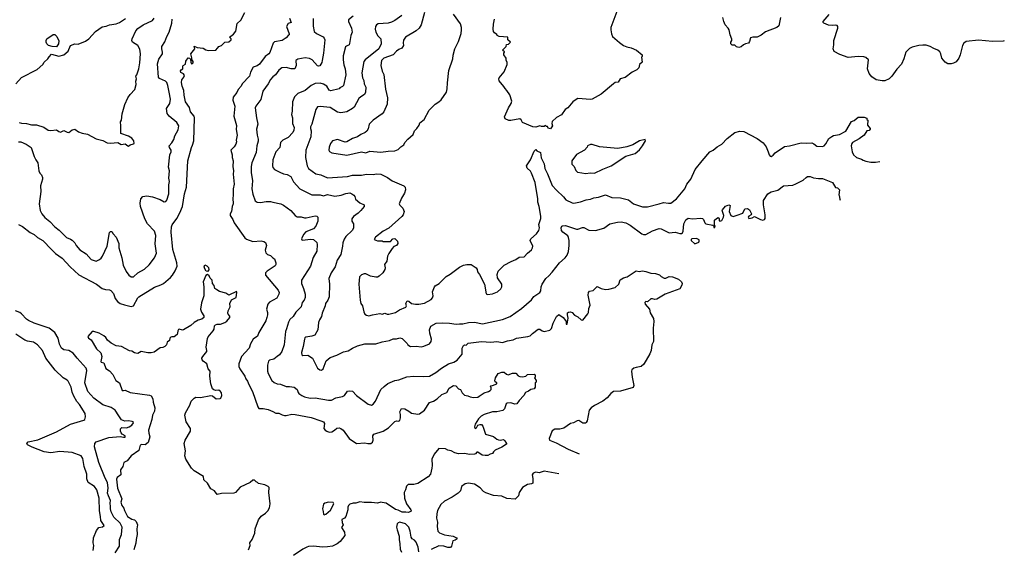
# Model space of a CAD drawing. Extents: x 1678759 to 1859541, y 384609 to 522867.
# Tile 379 of 466: x 1810131 to 1822007, y 407048 to 413438. Entities that reach past the tile are written whole.
import ezdxf

# ---------------------------------------------------------------- set-up
doc = ezdxf.new("R2010")
doc.units = 0

msp = doc.modelspace()

# ---------------------------------------------------------------- linework, layer by layer
at = {"layer": '0CON20XD'}
for points in [[(1810118, 410965), (1810165, 410941), (1810258, 410868), (1810305, 410844), (1810345, 410811), (1810412, 410775), (1810515, 410664), (1810565, 410617), (1810645, 410561), (1810739, 410455), (1810845, 410360), (1811056, 410246), (1811125, 410194), (1811165, 410181), (1811215, 410179), (1811230, 410170), (1811261, 410135), (1811284, 410074), (1811309, 410039), (1811343, 410015), (1811395, 409997), (1811475, 409978), (1811503, 409985), (1811555, 410081), (1811568, 410095), (1811758, 410212), (1811835, 410238), (1811866, 410254), (1811952, 410328), (1811975, 410357), (1812005, 410407), (1812030, 410465), (1812026, 410505), (1811978, 410665), (1811957, 410875), (1811962, 410938), (1811969, 410961), (1812025, 411039), (1812063, 411107), (1812096, 411184), (1812120, 411335), (1812142, 411415), (1812159, 411735), (1812202, 411895), (1812216, 411925), (1812231, 411975), (1812239, 412255), (1812234, 412275), (1812193, 412325), (1812178, 412378), (1812130, 412445), (1812114, 412525), (1812111, 412585), (1812090, 412635), (1812082, 412678), (1812087, 412713), (1812112, 412745), (1812118, 412765), (1812106, 412786), (1812075, 412800), (1812071, 412819), (1812077, 412833), (1812100, 412845), (1812097, 412875), (1812101, 412885), (1812131, 412899), (1812135, 412938), (1812165, 412977), (1812180, 412975), (1812192, 412962), (1812194, 412925), (1812204, 412904), (1812224, 412915), (1812224, 412935), (1812207, 412957), (1812208, 412978), (1812197, 413025), (1812243, 413085), (1812235, 413118), (1812272, 413102), (1812345, 413093), (1812375, 413073), (1812405, 413066), (1812495, 413070), (1812516, 413095), (1812535, 413114), (1812566, 413125), (1812605, 413167), (1812655, 413172), (1812680, 413195), (1812682, 413205), (1812660, 413225), (1812708, 413262), (1812740, 413300), (1812755, 413390), (1812799, 413431), (1812847, 413523)], [(1815013, 413525), (1814975, 413375), (1814949, 413335), (1814914, 413305), (1814783, 413227), (1814761, 413189), (1814758, 413158), (1814761, 413125), (1814740, 413095), (1814705, 413079), (1814675, 413056), (1814635, 413012), (1814525, 412973), (1814494, 412945), (1814486, 412885), (1814504, 412815), (1814524, 412775), (1814545, 412600), (1814566, 412495), (1814562, 412418), (1814524, 412325), (1814505, 412302), (1814396, 412224), (1814345, 412177), (1814335, 412122), (1814318, 412092), (1814297, 412075), (1814247, 412053), (1814205, 412024), (1814147, 412003), (1814077, 411963), (1814055, 411961), (1813965, 411990), (1813905, 411977), (1813879, 411945), (1813862, 411898), (1813860, 411865), (1813868, 411848), (1813895, 411832), (1814075, 411802)], [(1817332, 413535), (1817263, 413345), (1817260, 413315), (1817268, 413268), (1817282, 413235), (1817364, 413164), (1817415, 413128), (1817455, 413108), (1817506, 413096), (1817571, 413071), (1817640, 413015), (1817640, 412995), (1817630, 412985), (1817640, 412925), (1817608, 412895), (1817598, 412855), (1817576, 412834), (1817520, 412805), (1817435, 412740), (1817375, 412722), (1817350, 412685), (1817315, 412678), (1817292, 412665), (1817145, 412537), (1817035, 412479), (1817015, 412474), (1816865, 412487), (1816842, 412475), (1816802, 412448), (1816742, 412375), (1816710, 412355), (1816665, 412290), (1816605, 412258), (1816555, 412210), (1816550, 412185), (1816558, 412155), (1816535, 412120), (1816505, 412130), (1816498, 412148), (1816485, 412150), (1816475, 412160), (1816455, 412150), (1816425, 412150), (1816405, 412158), (1816355, 412141), (1816320, 412145), (1816195, 412197), (1816178, 412228), (1816165, 412240), (1816055, 412220), (1816031, 412221), (1815985, 412240), (1815978, 412265), (1816027, 412375), (1816060, 412425), (1816068, 412455), (1816042, 412532), (1816008, 412585), (1815985, 412608), (1815972, 412632), (1815915, 412700), (1815910, 412725), (1815914, 412736), (1815975, 412810), (1816012, 412898), (1816012, 412922), (1815998, 412948), (1815998, 412975), (1815970, 413015), (1815970, 413035), (1815980, 413045), (1815980, 413055), (1815962, 413062), (1815960, 413075), (1816000, 413115), (1816002, 413138), (1816025, 413142), (1816040, 413155), (1816050, 413165), (1816020, 413195), (1816018, 413228), (1815914, 413234), (1815890, 413245), (1815885, 413260), (1815857, 413277), (1815847, 413295), (1815840, 413325), (1815844, 413385), (1815856, 413444)], [(1810085, 412664), (1810155, 412739), (1810341, 412835), (1810409, 412895), (1810427, 412925), (1810472, 412965), (1810485, 412990), (1810515, 413020), (1810605, 412998), (1810665, 413013), (1810715, 413058), (1810744, 413126), (1810795, 413148), (1810835, 413143), (1810925, 413180), (1810965, 413207), (1811047, 413295), (1811125, 413353), (1811175, 413360), (1811215, 413376), (1811295, 413388), (1811335, 413402), (1811409, 413451)], [(1810115, 411964), (1810145, 411964), (1810211, 411935), (1810271, 411895), (1810306, 411786), (1810324, 411745), (1810350, 411710), (1810361, 411615), (1810375, 411586), (1810396, 411565), (1810408, 411535), (1810408, 411515), (1810384, 411434), (1810386, 411365), (1810366, 411215), (1810378, 411135), (1810399, 411095), (1810435, 411049), (1810495, 411002), (1810557, 410937), (1810609, 410899), (1810667, 410837), (1810695, 410811), (1810745, 410791), (1810765, 410777), (1810796, 410746), (1810813, 410713), (1810855, 410662), (1810933, 410613), (1810994, 410545), (1811055, 410526), (1811095, 410544), (1811115, 410561), (1811130, 410585), (1811186, 410705), (1811215, 410870), (1811228, 410882), (1811242, 410882), (1811257, 410855), (1811294, 410814), (1811326, 410736), (1811329, 410685), (1811364, 410564), (1811381, 410475), (1811415, 410400), (1811446, 410355), (1811475, 410336), (1811505, 410336), (1811558, 410382), (1811635, 410428), (1811692, 410478), (1811756, 410565), (1811780, 410620), (1811765, 410735), (1811774, 410835), (1811758, 410885), (1811673, 410975), (1811642, 411035), (1811588, 411185), (1811584, 411225), (1811592, 411275), (1811615, 411304), (1811665, 411311), (1811735, 411302), (1811825, 411267), (1811875, 411238), (1811895, 411244), (1811905, 411259), (1811930, 411335), (1811932, 411445), (1811939, 411485), (1811932, 411525), (1811937, 411615), (1811927, 411657), (1811941, 411805), (1811957, 411843), (1811959, 411865), (1811938, 411895), (1811936, 411915), (1811968, 411952), (1811989, 411991), (1812003, 412035), (1812042, 412108), (1812049, 412155), (1812028, 412198), (1811933, 412273), (1811909, 412305), (1811903, 412365), (1811941, 412425), (1811950, 412480), (1811936, 412565), (1811920, 412645), (1811905, 412681), (1811890, 412695), (1811819, 412729), (1811807, 412745), (1811792, 412905), (1811808, 412962), (1811852, 413025), (1811854, 413045), (1811844, 413086), (1811847, 413115), (1811881, 413169), (1811906, 413235), (1811934, 413286), (1811968, 413395)], [(1810125, 412199), (1810155, 412189), (1810215, 412184), (1810275, 412170), (1810335, 412170), (1810422, 412142), (1810475, 412104), (1810505, 412101), (1810575, 412110), (1810605, 412087), (1810625, 412082), (1810665, 412102), (1810705, 412080), (1810725, 412078), (1810765, 412110), (1810797, 412117), (1810840, 412085), (1810885, 412067), (1810950, 412055), (1811055, 412002), (1811135, 411980), (1811185, 411950), (1811225, 411947), (1811313, 411957), (1811355, 411932), (1811405, 411938), (1811434, 411914), (1811445, 411913), (1811465, 411927), (1811505, 411940), (1811510, 411945), (1811508, 411975), (1811485, 412008), (1811442, 412032), (1811352, 412065), (1811353, 412155), (1811348, 412205), (1811358, 412225), (1811367, 412303), (1811400, 412415), (1811437, 412495), (1811462, 412535), (1811518, 412595), (1811537, 412655), (1811532, 412695), (1811540, 412725), (1811533, 412755), (1811546, 412774), (1811568, 412845), (1811579, 412915), (1811589, 413025), (1811580, 413080), (1811555, 413127), (1811490, 413165), (1811483, 413185), (1811486, 413205), (1811533, 413305), (1811555, 413331), (1811619, 413375), (1811735, 413426), (1811752, 413455)], [(1811968, 413395), (1811969, 413445)], [(1813386, 413455), (1813406, 413405), (1813368, 413392), (1813350, 413355), (1813380, 413265), (1813380, 413255), (1813368, 413245), (1813345, 413220), (1813298, 413185), (1813205, 413169), (1813190, 413155), (1813149, 413041), (1813135, 413025), (1813092, 412995), (1813025, 412901), (1812995, 412879), (1812947, 412863), (1812917, 412803), (1812904, 412755), (1812815, 412665), (1812801, 412635), (1812765, 412595), (1812749, 412561), (1812706, 412504), (1812703, 412465), (1812727, 412395), (1812714, 412274), (1812745, 412160), (1812742, 412112), (1812754, 412045), (1812744, 411985), (1812746, 411965), (1812737, 411935), (1812719, 411905), (1812678, 411865), (1812693, 411807), (1812694, 411774), (1812707, 411735), (1812700, 411665), (1812712, 411615), (1812705, 411575), (1812720, 411455), (1812707, 411395), (1812707, 411315), (1812700, 411285), (1812706, 411215), (1812695, 411185), (1812685, 411125), (1812671, 411095), (1812671, 411075), (1812702, 411025), (1812717, 410987), (1812845, 410804), (1812865, 410791), (1812945, 410760), (1813045, 410769), (1813075, 410763), (1813095, 410750), (1813110, 410715), (1813092, 410655), (1813101, 410625), (1813121, 410605), (1813155, 410594), (1813185, 410564), (1813205, 410552), (1813221, 410505), (1813221, 410485), (1813213, 410467), (1813118, 410405), (1813094, 410385), (1813094, 410355), (1813249, 410175), (1813262, 410145), (1813258, 410125), (1813232, 410078), (1813145, 410029), (1813125, 410005), (1813108, 409945), (1813119, 409905), (1813119, 409875), (1813114, 409845), (1813098, 409805), (1813016, 409665), (1812999, 409621), (1812946, 409584), (1812914, 409526), (1812899, 409475), (1812805, 409375), (1812774, 409285), (1812774, 409254), (1812786, 409225), (1812848, 409135), (1812858, 409105), (1812879, 409075), (1812894, 409035), (1812941, 408951), (1813004, 408765), (1813017, 408747), (1813067, 408747), (1813130, 408735), (1813185, 408712), (1813220, 408690), (1813255, 408689), (1813295, 408670), (1813327, 408663), (1813345, 408661), (1813413, 408677), (1813455, 408674), (1813645, 408638), (1813765, 408599), (1813794, 408584), (1813806, 408565), (1813798, 408505), (1813814, 408485), (1813835, 408472), (1813865, 408462), (1813895, 408464), (1813930, 408485), (1813955, 408510), (1813985, 408513), (1814006, 408506), (1814032, 408485), (1814106, 408385), (1814195, 408325), (1814295, 408331), (1814332, 408325), (1814367, 408323), (1814385, 408339), (1814393, 408365), (1814392, 408415), (1814404, 408436), (1814515, 408475), (1814581, 408515), (1814655, 408589), (1814675, 408596), (1814700, 408595), (1814715, 408603), (1814726, 408635), (1814726, 408675), (1814716, 408705), (1814735, 408746), (1814775, 408742), (1814825, 408715), (1814855, 408691), (1814935, 408678), (1814955, 408681), (1815014, 408726), (1815075, 408820), (1815124, 408836), (1815165, 408862), (1815222, 408915), (1815282, 408938), (1815310, 408990), (1815365, 409024), (1815391, 409021), (1815425, 408982), (1815447, 408977), (1815468, 408935), (1815496, 408906), (1815535, 408901), (1815565, 408886), (1815605, 408878), (1815655, 408884), (1815674, 408896), (1815735, 408934), (1815785, 408950), (1815806, 408964), (1815816, 408975), (1815816, 408995), (1815808, 409015), (1815815, 409022), (1815835, 409023), (1815886, 409044), (1815888, 409055), (1815867, 409067), (1815861, 409081), (1815870, 409115), (1815901, 409169), (1815946, 409184), (1815975, 409184), (1816001, 409161), (1816022, 409152), (1816075, 409171), (1816115, 409173), (1816145, 409142), (1816164, 409134), (1816195, 409130), (1816234, 409136), (1816255, 409158), (1816335, 409160), (1816345, 409157), (1816350, 409145), (1816350, 409125), (1816340, 409115), (1816360, 409085), (1816360, 409065), (1816350, 409055), (1816350, 409005), (1816338, 408985), (1816295, 408974), (1816270, 408955), (1816231, 408939), (1816212, 408905), (1816155, 408845), (1816127, 408803), (1816105, 408800), (1816055, 408814), (1816009, 408811), (1815999, 408801), (1815978, 408742), (1815957, 408723), (1815885, 408706), (1815835, 408708), (1815735, 408674), (1815696, 408654), (1815665, 408623), (1815625, 408557)], [(1813671, 413451), (1813671, 413361), (1813683, 413295), (1813711, 413271), (1813790, 413230), (1813804, 413215), (1813810, 413195), (1813796, 413035), (1813781, 412945), (1813775, 412922), (1813750, 412880), (1813735, 412877), (1813725, 412882), (1813657, 412955), (1813625, 412971), (1813575, 412977), (1813485, 412962), (1813462, 412945), (1813466, 412885), (1813448, 412845), (1813406, 412844), (1813345, 412860), (1813294, 412856), (1813255, 412830), (1813217, 412773), (1813183, 412747), (1813156, 412715), (1813129, 412665), (1813064, 412575), (1813038, 412475), (1812979, 412395), (1812971, 412375), (1812986, 412255), (1813004, 412175), (1812987, 412115), (1812994, 412045), (1813008, 411995), (1813009, 411971), (1812993, 411915), (1812984, 411835), (1812930, 411710), (1812923, 411665), (1812922, 411595), (1812939, 411495), (1812933, 411395), (1812943, 411333), (1812973, 411253), (1812995, 411237), (1813035, 411231), (1813105, 411243), (1813155, 411243), (1813186, 411236), (1813280, 411215), (1813315, 411200), (1813402, 411135), (1813454, 411075), (1813477, 411057), (1813525, 411059), (1813565, 411047), (1813585, 411047), (1813695, 411071), (1813716, 411066), (1813727, 411055), (1813726, 411005), (1813704, 410946), (1813675, 410916), (1813581, 410879), (1813553, 410847), (1813530, 410795), (1813535, 410782), (1813548, 410778), (1813635, 410788), (1813675, 410786), (1813715, 410750), (1813720, 410725), (1813714, 410645), (1813672, 410568), (1813640, 410465), (1813530, 410295), (1813531, 410255), (1813556, 410195), (1813574, 410126), (1813576, 410084), (1813564, 410055), (1813540, 410025), (1813528, 409975), (1813462, 409908), (1813431, 409855), (1813391, 409819), (1813372, 409788), (1813351, 409709), (1813336, 409675), (1813322, 409515), (1813292, 409435), (1813266, 409395), (1813238, 409372), (1813195, 409343), (1813145, 409329), (1813133, 409317), (1813122, 409268), (1813121, 409195), (1813128, 409168), (1813171, 409085), (1813199, 409059), (1813235, 409046), (1813275, 409041), (1813344, 409014), (1813385, 409014), (1813442, 409002), (1813476, 408976), (1813489, 408939), (1813498, 408928), (1813533, 408903), (1813565, 408888), (1813635, 408870), (1813695, 408876), (1813855, 408847), (1813891, 408849), (1813945, 408874), (1814025, 408890), (1814049, 408905), (1814085, 408956), (1814115, 408961), (1814145, 408954), (1814194, 408904), (1814335, 408798), (1814375, 408788), (1814395, 408800), (1814421, 408835), (1814488, 408975), (1814526, 409014), (1814572, 409048), (1814655, 409086), (1814705, 409092), (1814802, 409128), (1814885, 409137), (1815005, 409132), (1815075, 409136), (1815150, 409180), (1815218, 409232), (1815303, 409287), (1815366, 409304), (1815409, 409331), (1815466, 409404), (1815467, 409475), (1815483, 409507), (1815495, 409513), (1815515, 409511), (1815542, 409535), (1815703, 409553), (1815815, 409548), (1815885, 409553), (1815955, 409541), (1816015, 409563), (1816084, 409576), (1816125, 409596), (1816260, 409615), (1816288, 409625), (1816315, 409652), (1816385, 409702), (1816405, 409702), (1816432, 409682), (1816456, 409674), (1816525, 409690), (1816545, 409710), (1816566, 409775), (1816606, 409855), (1816635, 409879), (1816686, 409846), (1816702, 409825), (1816722, 409795), (1816722, 409765), (1816736, 409764), (1816748, 409835), (1816739, 409875), (1816740, 409900), (1816751, 409909), (1816775, 409911), (1816794, 409905), (1816823, 409873), (1816864, 409854), (1816902, 409815), (1816925, 409813), (1816985, 409889), (1816991, 409905), (1816994, 409955), (1817011, 409995), (1816986, 410115), (1816993, 410147), (1817005, 410162), (1817048, 410172), (1817095, 410219), (1817144, 410194), (1817195, 410184), (1817235, 410186), (1817312, 410208), (1817358, 410245), (1817375, 410298), (1817415, 410322), (1817458, 410335), (1817565, 410408), (1817601, 410401), (1817645, 410406), (1817685, 410401), (1817745, 410379), (1817800, 410375), (1817848, 410358), (1817870, 410340), (1817905, 410321), (1817925, 410320), (1817965, 410338), (1818003, 410337), (1818078, 410305), (1818112, 410275), (1818120, 410255), (1818118, 410235), (1818095, 410192), (1817915, 410126), (1817815, 410064), (1817790, 410060), (1817765, 410070), (1817745, 410069), (1817705, 410033), (1817685, 410036), (1817670, 410025), (1817674, 410005), (1817726, 409946), (1817735, 409900), (1817774, 409834), (1817780, 409795), (1817772, 409715), (1817776, 409555), (1817754, 409516), (1817746, 409445), (1817730, 409405), (1817660, 409280), (1817627, 409253), (1817565, 409243), (1817538, 409232), (1817515, 409212), (1817512, 409195), (1817520, 409125), (1817540, 409025), (1817532, 408998), (1817376, 408956), (1817295, 408950), (1817263, 408927), (1817218, 408875), (1817166, 408835), (1817066, 408784), (1817025, 408755), (1817001, 408725), (1816975, 408598), (1816965, 408576), (1816955, 408570), (1816925, 408570), (1816875, 408600), (1816855, 408598), (1816812, 408575), (1816774, 408566), (1816695, 408509), (1816646, 408496), (1816585, 408498), (1816555, 408479), (1816519, 408385), (1816523, 408365), (1816603, 408333), (1816745, 408255), (1816880, 408200)], [(1814152, 413478), (1814099, 413435), (1814099, 413415), (1814134, 413335), (1814141, 413285), (1814126, 413245), (1814111, 413149), (1814104, 413136), (1814071, 413119), (1814062, 413108), (1814033, 413003), (1814031, 412955), (1814041, 412891), (1814058, 412845), (1814063, 412773), (1814035, 412643), (1814025, 412630), (1813992, 412615), (1813986, 412604), (1813885, 412579), (1813865, 412589), (1813836, 412636), (1813795, 412659), (1813755, 412671), (1813695, 412666), (1813645, 412644), (1813575, 412582), (1813484, 412545), (1813444, 412506), (1813420, 412445), (1813419, 412335), (1813410, 412295), (1813422, 412252), (1813421, 412185), (1813440, 412135), (1813438, 412105), (1813424, 412075), (1813371, 412015), (1813305, 411984), (1813276, 411955), (1813269, 411895), (1813220, 411845), (1813184, 411745), (1813179, 411675), (1813183, 411653), (1813205, 411632), (1813268, 411598), (1813315, 411578), (1813359, 411569), (1813401, 411545), (1813435, 411480), (1813511, 411395), (1813654, 411324), (1813757, 411323), (1813795, 411314), (1813845, 411328), (1813932, 411308), (1814008, 411322), (1814065, 411342), (1814113, 411347), (1814138, 411338), (1814160, 411320), (1814172, 411305), (1814183, 411273), (1814235, 411228), (1814285, 411205), (1814287, 411185), (1814245, 411136), (1814215, 411105), (1814158, 411065), (1814138, 411035), (1814138, 411005), (1814158, 410975), (1814156, 410924), (1814143, 410895), (1814065, 410820)], [(1814740, 413490), (1814655, 413426), (1814615, 413406), (1814575, 413396), (1814455, 413386), (1814435, 413374), (1814421, 413355), (1814417, 413325), (1814427, 413285), (1814452, 413242), (1814485, 413206), (1814493, 413145), (1814461, 413085), (1814299, 412955), (1814283, 412935), (1814258, 412795), (1814265, 412735), (1814281, 412705), (1814287, 412665), (1814306, 412624), (1814304, 412565), (1814291, 412535), (1814244, 412506), (1814222, 412485), (1814165, 412383), (1814145, 412364), (1814075, 412326), (1814005, 412313), (1813965, 412323), (1813875, 412379), (1813755, 412392), (1813725, 412387), (1813704, 412355), (1813655, 412175), (1813640, 412145), (1813637, 412125), (1813647, 412095), (1813641, 412025), (1813582, 411865), (1813579, 411775), (1813597, 411675), (1813615, 411642), (1813705, 411578), (1813765, 411566), (1813845, 411529), (1814086, 411544), (1814145, 411562), (1814255, 411563), (1814315, 411572), (1814395, 411569), (1814435, 411577), (1814485, 411574), (1814569, 411535), (1814624, 411495), (1814765, 411431), (1814781, 411415), (1814784, 411385), (1814772, 411345), (1814736, 411285), (1814707, 411215), (1814715, 411198), (1814752, 411162), (1814770, 411125), (1814756, 411084), (1814741, 411065), (1814585, 410924), (1814515, 410886), (1814421, 410815), (1814408, 410785), (1814445, 410768), (1814505, 410768), (1814515, 410760), (1814605, 410760), (1814630, 410795), (1814655, 410798), (1814690, 410765), (1814692, 410738), (1814675, 410712), (1814645, 410700), (1814625, 410678), (1814582, 410618), (1814566, 410585), (1814559, 410525), (1814532, 410485), (1814541, 410445), (1814535, 410422), (1814511, 410385), (1814465, 410344), (1814445, 410332), (1814425, 410330), (1814363, 410343), (1814305, 410370), (1814285, 410372), (1814252, 410358), (1814230, 410335), (1814222, 410245), (1814238, 410055), (1814246, 410015), (1814264, 409985), (1814283, 409913), (1814296, 409885), (1814315, 409872), (1814344, 409864), (1814385, 409878), (1814475, 409893), (1814505, 409883), (1814535, 409897), (1814564, 409884), (1814585, 409884), (1814665, 409906), (1814713, 409937), (1814790, 409970), (1814797, 409985), (1814788, 410015), (1814805, 410044), (1814825, 410041), (1814855, 410013), (1814904, 410006), (1814945, 410006), (1815015, 410019), (1815095, 410060), (1815110, 410080), (1815117, 410105), (1815112, 410155), (1815133, 410215), (1815144, 410226), (1815192, 410255), (1815275, 410338), (1815325, 410366), (1815435, 410452), (1815486, 410474), (1815525, 410483), (1815575, 410482), (1815638, 410445), (1815650, 410425), (1815652, 410395), (1815678, 410365), (1815736, 410246), (1815758, 410128), (1815775, 410122), (1815835, 410129), (1815895, 410153), (1815935, 410192), (1815948, 410215), (1815947, 410245), (1815894, 410325), (1815890, 410365), (1815902, 410405), (1815976, 410474), (1816058, 410522), (1816116, 410544), (1816156, 410574), (1816215, 410575), (1816255, 410621), (1816305, 410660), (1816317, 410683), (1816320, 410705), (1816288, 410775), (1816297, 410795), (1816365, 410854), (1816394, 410896), (1816400, 410925), (1816392, 410965), (1816415, 411038), (1816417, 411067), (1816395, 411185), (1816379, 411235), (1816379, 411275), (1816347, 411475), (1816306, 411586), (1816291, 411611), (1816253, 411645), (1816244, 411674), (1816293, 411747), (1816335, 411850), (1816355, 411870), (1816370, 411855), (1816412, 411835), (1816421, 411771), (1816455, 411697), (1816465, 411642), (1816499, 411579), (1816555, 411439), (1816605, 411382), (1816692, 411302), (1816720, 411265), (1816795, 411229), (1816815, 411224), (1816895, 411238), (1816965, 411264), (1817016, 411274), (1817055, 411289), (1817113, 411297), (1817195, 411324), (1817275, 411293), (1817377, 411287), (1817474, 411264), (1817535, 411216), (1817645, 411178), (1817705, 411180), (1817845, 411215)], [(1814075, 411802), (1814255, 411844), (1814305, 411832), (1814355, 411852), (1814485, 411839), (1814575, 411851), (1814656, 411854), (1814695, 411870), (1814727, 411903), (1814763, 411927), (1814778, 411955), (1814812, 411998), (1814876, 412054), (1814893, 412095), (1814922, 412125), (1814948, 412165), (1814958, 412195), (1815010, 412235), (1815068, 412345), (1815142, 412418), (1815188, 412445), (1815215, 412472), (1815278, 412565), (1815288, 412605), (1815290, 412675), (1815308, 412825), (1815356, 412965), (1815359, 413011), (1815381, 413085), (1815425, 413175), (1815455, 413272), (1815461, 413315), (1815461, 413345), (1815448, 413388), (1815364, 413505)], [(1819307, 413465), (1819288, 413365), (1819265, 413342), (1819125, 413290), (1819075, 413250), (1819025, 413228), (1818975, 413227), (1818945, 413218), (1818932, 413175), (1818920, 413155), (1818885, 413148), (1818860, 413135), (1818835, 413110), (1818805, 413102), (1818775, 413110), (1818755, 413130), (1818725, 413130), (1818710, 413145), (1818708, 413165), (1818722, 413188), (1818722, 413202), (1818700, 413255), (1818688, 413315), (1818678, 413335), (1818640, 413375), (1818622, 413415), (1818612, 413465)], [(1822007, 413181), (1821995, 413177), (1821865, 413174), (1821695, 413189), (1821546, 413174), (1821520, 413155), (1821501, 413125), (1821476, 413015), (1821457, 412973), (1821425, 412930), (1821395, 412911), (1821365, 412904), (1821325, 412906), (1821293, 412925), (1821252, 412972), (1821243, 413025), (1821230, 413050), (1821205, 413070), (1821155, 413089), (1821112, 413115), (1821065, 413132), (1821025, 413132), (1820975, 413128), (1820895, 413107), (1820862, 413088), (1820821, 413045), (1820796, 412965), (1820765, 412900), (1820710, 412840), (1820652, 412758), (1820617, 412723), (1820565, 412701), (1820535, 412698), (1820462, 412712), (1820407, 412747), (1820377, 412787), (1820357, 412845), (1820367, 412955), (1820335, 412982), (1820311, 412991), (1820245, 412992), (1820125, 412981), (1820025, 413018), (1819953, 413055), (1819942, 413085), (1819952, 413135), (1819950, 413185), (1820000, 413335), (1819997, 413357), (1819989, 413369), (1819975, 413373), (1819935, 413367), (1819885, 413371), (1819832, 413395), (1819823, 413405), (1819823, 413415), (1819895, 413499)], [(1810575, 413110), (1810524, 413114), (1810478, 413128), (1810457, 413147), (1810450, 413165), (1810450, 413185), (1810460, 413205), (1810535, 413260), (1810555, 413260), (1810580, 413235), (1810602, 413182), (1810598, 413145), (1810575, 413110)], [(1817845, 411215), (1817895, 411230), (1817955, 411222), (1817985, 411224), (1818055, 411275), (1818152, 411395), (1818176, 411455), (1818227, 411515), (1818279, 411631), (1818362, 411735), (1818457, 411843), (1818495, 411862), (1818545, 411903), (1818598, 411935), (1818665, 412004), (1818755, 412076), (1818815, 412092), (1818865, 412087), (1819025, 412006), (1819100, 411950), (1819135, 411903), (1819158, 411845), (1819170, 411805), (1819182, 411792), (1819195, 411788), (1819218, 411802), (1819245, 411833), (1819355, 411909), (1819415, 411917), (1819555, 411950), (1819615, 411947), (1819685, 411952), (1819711, 411941), (1819745, 411912), (1819815, 411908), (1819834, 411916), (1819855, 411938), (1819892, 412005), (1819925, 412029), (1819945, 412039), (1820019, 412051), (1820096, 412094), (1820165, 412210), (1820195, 412222), (1820245, 412260), (1820315, 412262), (1820348, 412248), (1820350, 412235), (1820360, 412225), (1820358, 412165), (1820390, 412125), (1820390, 412115), (1820375, 412100), (1820350, 412095), (1820315, 412043), (1820255, 411999), (1820177, 411955), (1820166, 411944), (1820160, 411915), (1820173, 411843), (1820188, 411808), (1820225, 411776), (1820286, 411756), (1820303, 411743), (1820335, 411731), (1820395, 411719), (1820453, 411717), (1820506, 411726)], [(1816955, 411583), (1817015, 411591), (1817065, 411584), (1817164, 411636), (1817265, 411673), (1817440, 411790), (1817555, 411824), (1817605, 411866), (1817645, 411917), (1817680, 411975), (1817675, 411990), (1817605, 411974), (1817525, 411929), (1817455, 411902), (1817345, 411884), (1817125, 411904), (1817035, 411930), (1817015, 411930), (1816980, 411915), (1816975, 411900), (1816945, 411863), (1816845, 411810), (1816790, 411735), (1816792, 411695), (1816820, 411665), (1816837, 411617), (1816858, 411598), (1816912, 411588), (1816955, 411583)], [(1814065, 410820), (1814045, 410789), (1814028, 410745), (1814025, 410705), (1814004, 410606), (1813962, 410535), (1813936, 410455), (1813887, 410383), (1813861, 410315), (1813868, 410248), (1813863, 410095), (1813846, 410054), (1813819, 410015), (1813816, 409985), (1813778, 409895), (1813772, 409855), (1813747, 409815), (1813737, 409785), (1813729, 409695), (1813689, 409631), (1813655, 409618), (1813584, 409606), (1813572, 409598), (1813566, 409584), (1813552, 409495), (1813532, 409422), (1813534, 409394), (1813545, 409387), (1813605, 409392), (1813663, 409355), (1813723, 409233), (1813752, 409212), (1813771, 409209), (1813793, 409227), (1813829, 409321), (1813877, 409363), (1813955, 409390), (1814035, 409432), (1814095, 409444), (1814144, 409476), (1814206, 409504), (1814295, 409526), (1814425, 409526), (1814505, 409550), (1814590, 409565), (1814635, 409588), (1814675, 409587), (1814715, 409601), (1814745, 409592), (1814805, 409530), (1814814, 409514), (1814845, 409494), (1814915, 409499), (1814975, 409492), (1815005, 409498), (1815075, 409528), (1815096, 409555), (1815099, 409585), (1815076, 409656), (1815075, 409695), (1815091, 409739), (1815155, 409775), (1815235, 409781), (1815315, 409778), (1815395, 409763), (1815435, 409769), (1815475, 409767), (1815545, 409783), (1815615, 409787), (1815715, 409768), (1815955, 409822), (1816045, 409855), (1816185, 409954), (1816303, 410057), (1816332, 410098), (1816406, 410145), (1816416, 410165), (1816422, 410215), (1816434, 410246), (1816478, 410315), (1816512, 410348), (1816555, 410390), (1816642, 410505), (1816711, 410565), (1816733, 410597), (1816749, 410641), (1816759, 410715), (1816758, 410775), (1816751, 410811), (1816741, 410831), (1816682, 410875), (1816668, 410895), (1816664, 410926), (1816670, 410945), (1816678, 410952), (1816715, 410954), (1816845, 410910), (1816865, 410910), (1816918, 410932), (1816935, 410932), (1816995, 410900), (1817075, 410894), (1817175, 410924), (1817248, 410975), (1817340, 410995), (1817385, 410998), (1817442, 410985), (1817495, 410960), (1817633, 410853), (1817655, 410846), (1817683, 410847), (1817765, 410891), (1817845, 410919), (1817868, 410915), (1817964, 410864), (1818035, 410876), (1818095, 410856), (1818114, 410856), (1818124, 410866), (1818132, 410888), (1818140, 410975), (1818165, 411022), (1818195, 411042), (1818245, 411036), (1818345, 411044), (1818365, 411040), (1818379, 411025), (1818395, 410985), (1818405, 410975), (1818490, 410960), (1818502, 410952), (1818505, 410930), (1818515, 410930), (1818520, 410945), (1818512, 410962), (1818513, 411017), (1818535, 411040), (1818555, 411050), (1818566, 411036), (1818566, 411015), (1818575, 411006), (1818600, 411015), (1818620, 411055), (1818622, 411075), (1818604, 411135), (1818607, 411145), (1818645, 411187), (1818685, 411202), (1818700, 411195), (1818687, 411123), (1818707, 411077), (1818735, 411062), (1818785, 411080), (1818855, 411105), (1818876, 411154), (1818908, 411158), (1818933, 411145), (1818957, 411095), (1818952, 411085), (1818924, 411066), (1818919, 411055), (1818925, 411040), (1818965, 411045), (1818995, 411063), (1819065, 411026), (1819095, 411020), (1819114, 411026), (1819123, 411037), (1819124, 411084), (1819102, 411205), (1819104, 411255), (1819154, 411335), (1819195, 411362), (1819275, 411382), (1819345, 411432), (1819455, 411441), (1819494, 411456), (1819580, 411500), (1819616, 411534), (1819635, 411544), (1819665, 411544), (1819705, 411531), (1819765, 411523), (1819813, 411523), (1819933, 411473), (1819972, 411412), (1819995, 411410), (1820020, 411385), (1820010, 411325), (1820017, 411317), (1820023, 411273), (1820028, 411262)], [(1818275, 410735), (1818322, 410755), (1818328, 410765), (1818325, 410781), (1818295, 410796), (1818238, 410795), (1818228, 410785), (1818230, 410775), (1818275, 410735)], [(1812395, 410400), (1812382, 410402), (1812365, 410430), (1812358, 410455), (1812365, 410480), (1812388, 410468), (1812407, 410447), (1812412, 410418), (1812395, 410400)], [(1812889, 407041), (1812911, 407095), (1812908, 407125), (1812935, 407167), (1812966, 407244), (1812973, 407295), (1813012, 407405), (1813045, 407448), (1813097, 407485), (1813125, 407513), (1813145, 407550), (1813151, 407595), (1813138, 407735), (1813142, 407792), (1813127, 407807), (1813087, 407827), (1813013, 407843), (1813000, 407855), (1812985, 407860), (1812965, 407880), (1812945, 407880), (1812910, 407855), (1812792, 407798), (1812736, 407734), (1812716, 407724), (1812565, 407722), (1812515, 407710), (1812480, 407755), (1812437, 407777), (1812398, 407845), (1812352, 407885), (1812348, 407925), (1812236, 407996), (1812205, 408027), (1812136, 408136), (1812123, 408175), (1812133, 408235), (1812113, 408325), (1812127, 408365), (1812190, 408475), (1812190, 408505), (1812140, 408585), (1812124, 408665), (1812133, 408695), (1812183, 408785), (1812198, 408835), (1812235, 408872), (1812255, 408882), (1812311, 408879), (1812435, 408902), (1812455, 408898), (1812500, 408865), (1812548, 408868), (1812557, 408873), (1812571, 408905), (1812564, 408935), (1812555, 408951), (1812535, 408966), (1812494, 408964), (1812472, 408972), (1812458, 408985), (1812437, 409045), (1812424, 409136), (1812427, 409195), (1812406, 409226), (1812389, 409285), (1812346, 409316), (1812333, 409335), (1812330, 409355), (1812339, 409375), (1812387, 409433), (1812390, 409445), (1812380, 409485), (1812398, 409592), (1812405, 409610), (1812465, 409682), (1812476, 409705), (1812480, 409745), (1812492, 409758), (1812514, 409766), (1812555, 409764), (1812605, 409786), (1812628, 409802), (1812666, 409845), (1812665, 409862), (1812644, 409884), (1812640, 409895), (1812646, 409924), (1812669, 409975), (1812667, 410015), (1812684, 410056), (1812742, 410085), (1812752, 410145), (1812745, 410157), (1812655, 410113), (1812618, 410138), (1812540, 410160), (1812510, 410180), (1812486, 410196), (1812475, 410232), (1812456, 410255), (1812454, 410295), (1812429, 410319), (1812415, 410348), (1812395, 410362), (1812377, 410353), (1812346, 410275), (1812354, 410214), (1812354, 410106), (1812325, 410020), (1812311, 409945), (1812325, 409908), (1812352, 409865), (1812352, 409845), (1812328, 409825), (1812285, 409811), (1812235, 409784), (1812195, 409748), (1812105, 409694), (1812095, 409692), (1812055, 409704), (1812045, 409700), (1812037, 409685), (1812036, 409655), (1812029, 409641), (1811995, 409611), (1811965, 409612), (1811954, 409606), (1811942, 409595), (1811938, 409565), (1811908, 409545), (1811900, 409515), (1811880, 409495), (1811856, 409484), (1811825, 409480), (1811755, 409428), (1811715, 409419), (1811675, 409419), (1811595, 409433), (1811555, 409412), (1811534, 409414), (1811515, 409418), (1811485, 409437), (1811455, 409442), (1811360, 409495), (1811295, 409501), (1811235, 409533), (1811191, 409571), (1811172, 409605), (1811148, 409625), (1811090, 409655), (1811025, 409677), (1811004, 409676), (1810954, 409616), (1810960, 409595), (1810993, 409575), (1811057, 409467), (1811108, 409418), (1811122, 409375), (1811110, 409315), (1811114, 409305), (1811146, 409296), (1811171, 409231), (1811215, 409200), (1811253, 409155), (1811289, 409085), (1811336, 409056), (1811368, 408965), (1811385, 408962), (1811405, 408969), (1811465, 408941), (1811695, 408909), (1811718, 408898), (1811738, 408865), (1811742, 408825), (1811760, 408755), (1811757, 408713), (1811734, 408666), (1811725, 408615), (1811686, 408485), (1811687, 408447), (1811702, 408405), (1811679, 408335), (1811645, 408310), (1811605, 408313), (1811586, 408305), (1811570, 408240), (1811474, 408175), (1811428, 408115), (1811387, 408095), (1811374, 408046), (1811346, 408005), (1811351, 407945), (1811307, 407913), (1811297, 407895), (1811309, 407785), (1811362, 407655), (1811353, 407615), (1811364, 407575), (1811388, 407545), (1811395, 407515), (1811431, 407445), (1811485, 407412), (1811515, 407404), (1811535, 407385), (1811552, 407345), (1811545, 407295), (1811547, 407225), (1811535, 407165), (1811533, 407123), (1811508, 407042)], [(1811284, 407005), (1811337, 407085), (1811335, 407165), (1811359, 407225), (1811368, 407315), (1811345, 407365), (1811267, 407435), (1811235, 407499), (1811225, 407535), (1811228, 407565), (1811222, 407605), (1811227, 407635), (1811202, 407692), (1811192, 407725), (1811197, 407785), (1811189, 407855), (1811162, 407905), (1811085, 408095), (1811034, 408286), (1811036, 408324), (1811055, 408344), (1811205, 408395), (1811345, 408410), (1811385, 408400), (1811405, 408402), (1811402, 408415), (1811368, 408438), (1811354, 408454), (1811346, 408475), (1811349, 408501), (1811365, 408516), (1811420, 408515), (1811450, 408525), (1811483, 408545), (1811502, 408575), (1811500, 408585), (1811489, 408589), (1811445, 408599), (1811400, 408595), (1811361, 408611), (1811325, 408657), (1811284, 408725), (1811235, 408758), (1811135, 408790), (1811025, 408872), (1810955, 408950), (1810918, 409055), (1810941, 409205), (1810935, 409235), (1810823, 409355), (1810775, 409415), (1810725, 409446), (1810665, 409455), (1810636, 409475), (1810612, 409522), (1810596, 409595), (1810555, 409664), (1810485, 409716), (1810305, 409778), (1810238, 409808), (1810215, 409826), (1810155, 409890), (1810133, 409903), (1810080, 409925)], [(1811019, 407035), (1811027, 407095), (1811019, 407125), (1811021, 407185), (1811056, 407274), (1811085, 407310), (1811132, 407318), (1811150, 407335), (1811110, 407395), (1811107, 407445), (1811093, 407513), (1811088, 407665), (1811062, 407765), (1811035, 407806), (1810956, 407855), (1810942, 407898), (1810942, 407955), (1810907, 408045), (1810894, 408145), (1810873, 408175), (1810765, 408217), (1810615, 408227), (1810505, 408211), (1810425, 408224), (1810280, 408280), (1810225, 408310), (1810218, 408325), (1810234, 408346), (1810351, 408369), (1810576, 408464), (1810743, 408557), (1810906, 408604), (1810917, 408615), (1810926, 408645), (1810920, 408685), (1810852, 408795), (1810821, 408831), (1810784, 408895), (1810765, 408945), (1810753, 409005), (1810716, 409076), (1810705, 409089), (1810654, 409115), (1810560, 409210), (1810448, 409355), (1810405, 409445), (1810346, 409515), (1810296, 409546), (1810225, 409559), (1810195, 409573), (1810085, 409645)], [(1815625, 408557), (1815616, 408525), (1815625, 408504), (1815640, 408515), (1815656, 408544), (1815685, 408554), (1815703, 408553), (1815716, 408535), (1815748, 408435), (1815845, 408409), (1815885, 408377), (1815905, 408368), (1815926, 408364), (1815965, 408371), (1815984, 408355), (1816002, 408325), (1816002, 408315), (1815945, 408280), (1815864, 408245), (1815844, 408225), (1815835, 408202), (1815805, 408197), (1815779, 408181), (1815745, 408178), (1815709, 408185), (1815655, 408221), (1815645, 408218), (1815630, 408200), (1815615, 408194), (1815555, 408192), (1815495, 408205), (1815425, 408200), (1815381, 408211), (1815336, 408236), (1815294, 408244), (1815265, 408259), (1815185, 408263), (1815132, 408195), (1815102, 408135), (1815108, 408058), (1815104, 408025), (1815086, 407955), (1815056, 407924), (1814935, 407843), (1814885, 407829), (1814815, 407829), (1814795, 407808), (1814786, 407765), (1814770, 407735), (1814771, 407665), (1814798, 407595), (1814849, 407525), (1814853, 407515), (1814848, 407502), (1814815, 407490), (1814787, 407497), (1814745, 407495), (1814695, 407520), (1814665, 407528), (1814553, 407603), (1814505, 407614), (1814485, 407616), (1814445, 407604), (1814374, 407614), (1814285, 407612), (1814235, 407619), (1814185, 407606), (1814154, 407606), (1814115, 407592), (1814098, 407575), (1814088, 407555), (1814087, 407525), (1814064, 407445), (1814050, 407425), (1814015, 407406), (1814020, 407370), (1814032, 407345), (1814011, 407309), (1814047, 407255), (1814054, 407215), (1813997, 407143), (1813960, 407115), (1813905, 407086), (1813845, 407077), (1813785, 407073), (1813675, 407086), (1813615, 407081), (1813595, 407074), (1813545, 407050), (1813434, 406975)], [(1816632, 407957), (1816455, 407989), (1816395, 407972), (1816355, 407979), (1816323, 407965), (1816312, 407945), (1816322, 407902), (1816320, 407845), (1816305, 407836), (1816255, 407831), (1816197, 407795), (1816156, 407735), (1816146, 407694), (1816108, 407652), (1816005, 407661), (1815945, 407689), (1815845, 407696), (1815755, 407728), (1815724, 407744), (1815685, 407788), (1815615, 407834), (1815546, 407844), (1815505, 407836), (1815460, 407805), (1815446, 407755), (1815420, 407725), (1815347, 407675), (1815255, 407630), (1815210, 407590), (1815169, 407515), (1815161, 407475), (1815158, 407425), (1815170, 407375), (1815166, 407324), (1815176, 407266), (1815195, 407247), (1815255, 407223), (1815358, 407208), (1815400, 407185), (1815408, 407175), (1815385, 407157), (1815355, 407151), (1815340, 407085), (1815329, 407071), (1815295, 407069), (1815247, 407087), (1815185, 407090), (1815095, 407047)], [(1813805, 407463), (1813825, 407473), (1813880, 407520), (1813919, 407595), (1813914, 407614), (1813855, 407618), (1813810, 407605), (1813796, 407594), (1813782, 407535), (1813793, 407505), (1813795, 407473), (1813805, 407463)], [(1814946, 407016), (1814939, 407075), (1814915, 407134), (1814895, 407158), (1814865, 407176), (1814852, 407195), (1814842, 407265), (1814826, 407315), (1814785, 407355), (1814715, 407375), (1814695, 407366), (1814686, 407354), (1814677, 407315), (1814682, 407282), (1814710, 407205), (1814707, 407165), (1814718, 407115), (1814719, 407049), (1814736, 407015)]]:
    msp.add_lwpolyline(points, dxfattribs=at)

doc.saveas('drawing.dxf')
